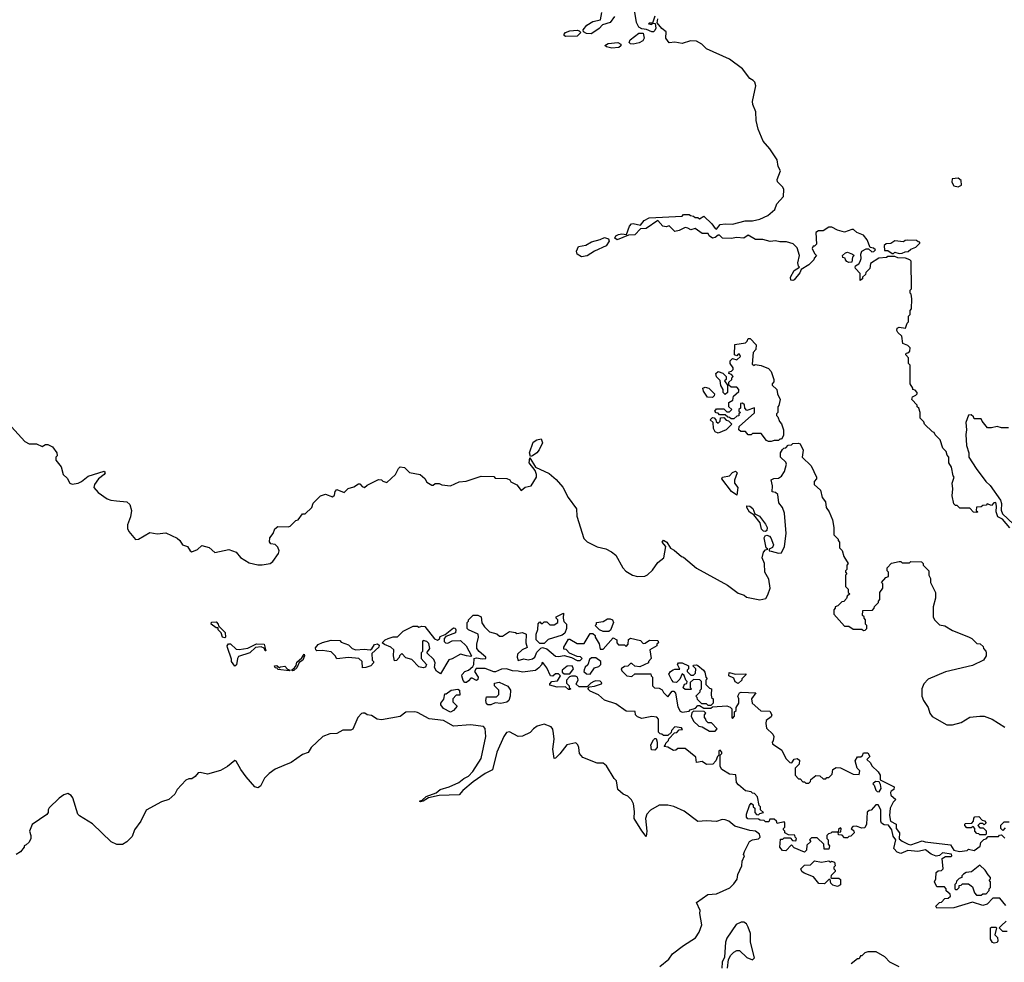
# Model space of a CAD drawing. Extents: x 2386423 to 2568864, y 578392 to 761999.
# Tile 440 of 454: x 2524219 to 2531065, y 710595 to 717144. Entities that reach past the tile are written whole.
import ezdxf

# ---------------------------------------------------------------- set-up
doc = ezdxf.new("R2010")
doc.units = 0

msp = doc.modelspace()

# ---------------------------------------------------------------- linework, layer by layer
at = {"layer": '0CON05XD'}
for points in [[(2528354.2, 717165.8), (2528324.4, 717125.6), (2528271.7, 717108.3), (2528247.7, 717082.3), (2528205, 717052.5), (2528193, 717047), (2528159.3, 717049.3), (2528140, 717060), (2528137.5, 717075), (2528163.3, 717106.7), (2528205, 717130.8), (2528257, 717143), (2528267.5, 717195)], [(2528635, 717170), (2528620, 717120), (2528595, 717120), (2528590, 717115), (2528615, 717110), (2528620, 717120), (2528638.3, 717118.3), (2528642.5, 717085), (2528635, 717070), (2528625, 717060), (2528615, 717060), (2528577, 717077), (2528545, 717080), (2528523.6, 717093.6), (2528507.5, 717125), (2528497, 717197)], [(2530715, 713780), (2530702.5, 713835), (2530707.5, 713885), (2530702.5, 713925), (2530717.5, 713965), (2530710, 713975), (2530697.5, 714035), (2530680, 714065), (2530680, 714105), (2530668.3, 714118.3), (2530660, 714145), (2530638.3, 714168.3), (2530620, 714225), (2530585, 714260), (2530576.7, 714276.7), (2530565, 714280), (2530510, 714335), (2530505, 714350), (2530480, 714375), (2530480, 714415), (2530470, 714445), (2530460, 714455), (2530460, 714465), (2530422.5, 714505), (2530427, 714523), (2530450, 714535), (2530460, 714545), (2530460, 714555), (2530445, 714570), (2530430, 714575), (2530430, 714585), (2530410, 714615), (2530410, 714745), (2530400, 714755), (2530400, 714795), (2530380, 714815), (2530381.7, 714828.3), (2530395, 714830), (2530408.3, 714841.7), (2530410, 714865), (2530395, 714880), (2530360, 714895), (2530352.5, 714945), (2530325, 714970), (2530317.5, 714985), (2530320, 715000), (2530333, 715007), (2530378.3, 715001.7), (2530390, 715035), (2530400, 715045), (2530400, 715085), (2530410, 715095), (2530410, 715125), (2530420, 715135), (2530422.5, 715205), (2530417, 715237), (2530410, 715245), (2530410, 715265), (2530420, 715275), (2530417, 715467), (2530407, 715477), (2530377, 715487), (2530325, 715490), (2530305, 715500), (2530255, 715500), (2530245, 715492.5), (2530193, 715487), (2530135, 715450), (2530130, 715415), (2530101.7, 715388.3), (2530100, 715375), (2530080, 715355), (2530080, 715345), (2530063, 715333), (2530061.7, 715381.7), (2530030, 715415), (2530027.5, 715425), (2530030, 715435), (2530053, 715447), (2530063.3, 715465), (2530070, 715485), (2530066.7, 715515), (2530073.9, 715536.1), (2530105, 715552.5), (2530121.7, 715551.7), (2530145, 715532.5), (2530157, 715533), (2530170, 715545), (2530155, 715557.5), (2530131.7, 715561.7), (2530112.5, 715615), (2530086.4, 715646.4), (2530040, 715665), (2530017, 715687), (2530005, 715687.5), (2529955, 715667.5), (2529905, 715682.5), (2529865, 715703.3), (2529845, 715702.5), (2529805, 715677.5), (2529773.6, 715676.4), (2529753.6, 715666.4), (2529760, 715585), (2529745, 715570), (2529735, 715570), (2529730, 715555), (2529745, 715520), (2529760, 715505), (2529743, 715487), (2529740, 715475), (2529705, 715440), (2529651.7, 715408.3), (2529642.5, 715385), (2529605, 715337.5), (2529595, 715332.5), (2529580, 715335), (2529577.5, 715355), (2529605, 715402.5), (2529640, 715425), (2529633, 715433), (2529630, 715455), (2529640, 715505), (2529625, 715560), (2529597, 715587), (2529551.7, 715601.7), (2529505, 715600), (2529475, 715607.5), (2529437, 715603), (2529385, 715617.5), (2529335, 715617.5), (2529285, 715646.7), (2529255, 715627.5), (2529205, 715630), (2529165, 715623.3), (2529105.9, 715625.9), (2529085, 715646.2), (2529075, 715647.5), (2529055, 715630), (2529035, 715627.5), (2529013.6, 715643.6), (2529005, 715660), (2528965, 715658.8), (2528915, 715692.5), (2528885, 715683.3), (2528865, 715696.2), (2528845, 715700), (2528805, 715678.8), (2528775, 715673.3), (2528735, 715711.2), (2528714, 715706), (2528690.3, 715710.3), (2528655, 715750), (2528575.7, 715694.3), (2528535, 715691.2), (2528495, 715649.2), (2528453, 715647), (2528374.2, 715614.2), (2528357, 715627), (2528365, 715643.3), (2528382.5, 715652.5), (2528405, 715657.5), (2528438.3, 715651.7), (2528459.3, 715710.7), (2528472.5, 715725), (2528485, 715728.8), (2528535, 715716.7), (2528560.9, 715749.1), (2528595, 715767.5), (2528825, 715780), (2528835, 715790), (2528875, 715790), (2528883, 715783), (2528905, 715780), (2528915, 715770), (2528935, 715770), (2528945, 715760), (2528975, 715780), (2529032.5, 715725), (2529055, 715692.5), (2529065, 715690), (2529088.3, 715721.7), (2529125, 715726.7), (2529175, 715723.3), (2529263.6, 715746.4), (2529315, 715747.5), (2529365, 715757.5), (2529420, 715785), (2529470, 715825), (2529482.5, 715865), (2529530, 715915), (2529532.5, 715965), (2529525, 715980), (2529487.5, 716017.5), (2529486.7, 716035), (2529510, 716095), (2529493.6, 716123.6), (2529485, 716170), (2529435, 716247.5), (2529389.5, 716299.5), (2529354.2, 716384.2), (2529338.9, 716445), (2529338.5, 716505), (2529316.1, 716556.1), (2529314.2, 716575), (2529336.9, 716685), (2529331.4, 716711.4), (2529318.8, 716721.2), (2529295, 716736.2), (2529245, 716802), (2529155, 716870), (2528995, 716941.2), (2528962.5, 716975), (2528925, 716996), (2528883.1, 716996.9), (2528825, 716980), (2528775, 716987.5), (2528735, 716983.3), (2528711.2, 717015), (2528715, 717060), (2528683.6, 717083.6), (2528651.7, 717121.7), (2528655, 717150)], [(2528015, 717028.8), (2528004, 717034), (2528003.8, 717043.8), (2528013.8, 717055), (2528045, 717066.9), (2528095, 717071.2), (2528108, 717068), (2528120, 717055), (2528095, 717030), (2528015, 717028.8)], [(2528485, 716974.3), (2528465.9, 716975.9), (2528456.2, 716985), (2528464.5, 717005.5), (2528525, 717050), (2528555, 717050), (2528560, 717015), (2528552, 716998), (2528525.7, 716984.3), (2528485, 716974.3)], [(2528336.4, 716946.4), (2528300, 716955), (2528287.5, 716965), (2528311.7, 716978.3), (2528377, 716987), (2528398.8, 716975), (2528398.3, 716961.7), (2528385, 716952), (2528336.4, 716946.4)], [(2530745, 715983.3), (2530766.7, 715995), (2530765, 716027.5), (2530745, 716042.5), (2530701.7, 716038.3), (2530700, 716015), (2530715, 715990), (2530745, 715983.3)], [(2528125, 715497.8), (2528095, 715514.2), (2528090, 715535), (2528105, 715567.5), (2528155, 715576.7), (2528195, 715600), (2528255, 715616.2), (2528285, 715631.2), (2528312.3, 715622.3), (2528318.8, 715605), (2528297, 715573), (2528215, 715536.9), (2528165, 715504.2), (2528125, 715497.8)], [(2530335, 715520), (2530355, 715522.5), (2530375, 715532.5), (2530397, 715533), (2530415, 715550), (2530450, 715565), (2530478.3, 715591.7), (2530478.3, 715598.3), (2530465, 715600), (2530455, 715610), (2530395, 715612.5), (2530375, 715610), (2530365, 715600), (2530305, 715607.5), (2530275, 715590), (2530243, 715587), (2530230, 715575), (2530231.7, 715541.7), (2530255, 715540), (2530285, 715520), (2530295, 715520), (2530305, 715530), (2530335, 715520)], [(2529985, 715457.5), (2529970, 715465), (2529960, 715475), (2529958.3, 715488.3), (2529941.7, 715491.7), (2529940, 715505), (2529960, 715525), (2529975, 715530), (2530010, 715515), (2530020, 715505), (2530010, 715495), (2530005, 715460), (2529985, 715457.5)], [(2529445, 714212.5), (2529425, 714212.5), (2529410.7, 714220.7), (2529375, 714270), (2529315, 714270), (2529305, 714260), (2529285, 714260), (2529265, 714282.5), (2529233, 714283), (2529220, 714295), (2529221.7, 714318.3), (2529328.3, 714411.7), (2529328.3, 714448.3), (2529275, 714430), (2529260, 714445), (2529258.3, 714468.3), (2529245, 714480), (2529231.7, 714478.3), (2529230, 714445), (2529220, 714435), (2529220, 714425), (2529230, 714415), (2529220, 714405), (2529218.3, 714391.7), (2529205, 714390), (2529185, 714370), (2529165, 714370), (2529155, 714380), (2529141.7, 714381.7), (2529125, 714400), (2529085, 714400), (2529075, 714410), (2529061.7, 714411.7), (2529052.5, 714425), (2529065, 714440), (2529115, 714440), (2529135, 714420), (2529155, 714420), (2529170, 714435), (2529150, 714455), (2529150, 714485), (2529178.3, 714501.7), (2529181.7, 714528.3), (2529218.3, 714561.7), (2529220, 714575), (2529205, 714590), (2529165, 714590), (2529150, 714605), (2529150, 714625), (2529170, 714645), (2529170, 714655), (2529180, 714665), (2529168.3, 714678.3), (2529150, 714685), (2529151.7, 714698.3), (2529168.3, 714701.7), (2529180, 714715), (2529180, 714725), (2529160, 714755), (2529160, 714775), (2529175, 714790), (2529205, 714780), (2529230, 714805), (2529225, 714820), (2529215, 714820), (2529205, 714810), (2529190, 714815), (2529191.7, 714888.3), (2529265, 714900), (2529278.3, 714911.7), (2529285, 714930), (2529298.3, 714928.3), (2529340, 714885), (2529337, 714853), (2529318.3, 714831.7), (2529311.7, 714751.7), (2529325, 714742.5), (2529332.5, 714747.5), (2529375, 714742.5), (2529425, 714720), (2529445, 714700), (2529462.5, 714645), (2529461.7, 714628.3), (2529450, 714615), (2529450, 714605), (2529482.5, 714575), (2529487.5, 714545), (2529506.7, 714505), (2529497, 714463), (2529490, 714455), (2529490, 714415), (2529480, 714405), (2529480, 714395), (2529490, 714385), (2529501.7, 714351.7), (2529517, 714337), (2529530, 714295), (2529530, 714255), (2529515, 714230), (2529505, 714230), (2529495, 714220), (2529465, 714220), (2529445, 714212.5)], [(2529125, 714540), (2529110, 714555), (2529110, 714575), (2529093, 714603), (2529088.3, 714638.3), (2529063, 714663), (2529060, 714685), (2529075, 714700), (2529108.3, 714688.3), (2529130, 714665), (2529130, 714645), (2529120, 714635), (2529140, 714605), (2529140, 714555), (2529125, 714540)], [(2529035, 714520), (2529001.7, 714521.7), (2528973.3, 714563.3), (2528970, 714585), (2528985, 714590), (2529010, 714585), (2529050, 714545), (2529048.3, 714531.7), (2529035, 714520)], [(2529075, 714272.5), (2529055, 714280), (2529043, 714303), (2529040, 714345), (2529020, 714365), (2529035, 714380), (2529048.3, 714378.3), (2529060, 714365), (2529061.7, 714351.7), (2529075, 714340), (2529090, 714355), (2529091.7, 714378.3), (2529115, 714380), (2529131.7, 714361.7), (2529148.3, 714358.3), (2529170, 714335), (2529130, 714295), (2529075, 714272.5)], [(2531095, 714307.5), (2531045, 714307.5), (2531015, 714317.5), (2530975, 714307.5), (2530948.3, 714308.3), (2530910, 714355), (2530905, 714370), (2530855, 714370), (2530850, 714385), (2530835, 714400), (2530815, 714397.5), (2530797.5, 714345), (2530802.5, 714295), (2530796.7, 714263.3), (2530801.2, 714185), (2530817.5, 714135), (2530817.5, 714105), (2530870, 714025), (2530936.7, 713935), (2530967.1, 713907.1), (2531038.8, 713805), (2531046.4, 713783.6), (2531043, 713737), (2531051.7, 713711.7), (2531129.5, 713639.5)], [(2524162.5, 714315), (2524255, 714212.5), (2524285, 714197.5), (2524335, 714197.5), (2524375, 714180), (2524398.3, 714191.7), (2524415, 714192.5), (2524446.4, 714176.4), (2524477.5, 714135), (2524480, 714115), (2524470, 714105), (2524470, 714085), (2524508.3, 714038.3), (2524522.5, 713985), (2524548.3, 713958.3), (2524566.7, 713925), (2524585, 713916.2), (2524625, 713924), (2524650, 713935), (2524695, 713972.5), (2524806.4, 714006.4), (2524812.5, 713995), (2524806.7, 713985), (2524766.9, 713953.1), (2524740, 713915), (2524735.8, 713895), (2524765, 713859.2), (2524828, 713815), (2524852.5, 713805), (2524891.4, 713801.4), (2524965, 713793.3), (2524984.4, 713775), (2524995.5, 713734.5), (2524990.2, 713689.8), (2524969.4, 713635), (2524969.2, 713609.2), (2524977.7, 713587.7), (2525025, 713532), (2525045, 713534.2), (2525125, 713581.2), (2525175, 713572.9), (2525235, 713578.6), (2525313, 713543), (2525332, 713525), (2525350, 713495), (2525385, 713483.3), (2525403.6, 713453.6), (2525415, 713447.5), (2525455, 713462.5), (2525485, 713490), (2525536.1, 713476.1), (2525575, 713442.5), (2525673, 713463), (2525723.6, 713443.6), (2525755, 713406.7), (2525815, 713370), (2525875, 713357.5), (2525905, 713357.5), (2525960, 713365), (2525979.3, 713380.7), (2526017.5, 713435), (2526022.5, 713455), (2526015, 713480), (2525995, 713497.5), (2525965, 713502.5), (2525957, 713517), (2525957.5, 713545), (2525982.5, 713575), (2525993.6, 713606.4), (2526015, 713622.5), (2526085, 713620), (2526100, 713625), (2526140, 713665), (2526155, 713670), (2526185, 713710), (2526205, 713710), (2526250, 713755), (2526260, 713785), (2526310, 713835)], [(2527770, 714110), (2527762.9, 714135), (2527790, 714210), (2527815, 714225.8), (2527845, 714231.2), (2527854.3, 714205), (2527831.9, 714155), (2527815.8, 714135), (2527785, 714113.8), (2527770, 714110)], [(2526310, 713835), (2526345, 713847.5), (2526395, 713830), (2526408.3, 713841.7), (2526413, 713867), (2526425, 713880), (2526475, 713860), (2526503, 713887), (2526541.7, 713898.3), (2526575, 713920), (2526585, 713920), (2526600.7, 713900.7), (2526617, 713893), (2526635, 713910), (2526715, 713950), (2526735, 713947.5), (2526745, 713937.5), (2526771.7, 713928.3), (2526832.5, 713985), (2526853, 714027), (2526865, 714037.5), (2526895, 714032.5), (2526928.3, 713998.3), (2527003.6, 713983.6), (2527035.9, 713955.9), (2527050.7, 713930.7), (2527085, 713910), (2527095, 713910), (2527108.3, 713921.7), (2527135, 713922.5), (2527155, 713912.5), (2527215, 713906.2), (2527275, 713933.8), (2527323, 713937), (2527428.3, 713971.7), (2527515, 713970), (2527525, 713960), (2527607, 713957), (2527626.4, 713946.4), (2527635, 713932.5), (2527675, 713912.5), (2527705, 713872.5), (2527734.2, 713895.8), (2527775, 713906), (2527812.2, 713965), (2527812.9, 713985), (2527802, 714012), (2527762, 714065), (2527765, 714100), (2527806.1, 714036.1), (2527900.7, 713990.7), (2527949.3, 713949.3), (2527996.1, 713896.1), (2528032.5, 713825), (2528090, 713745), (2528092.5, 713695), (2528140.7, 713540.7), (2528165, 713517.5), (2528235, 713482.5), (2528295, 713467.5), (2528335, 713447.5), (2528363, 713423), (2528412.5, 713335), (2528433.6, 713313.6), (2528480, 713285), (2528515, 713276.7), (2528565, 713277.5), (2528585, 713287.5), (2528619.3, 713320.7), (2528657, 713373), (2528697.5, 713405), (2528711.2, 713485), (2528686.2, 713515), (2528695, 713528.8), (2528718.8, 713515), (2528743.1, 713473.1), (2528768.8, 713458.8), (2528820, 713415), (2528835, 713410), (2528923.9, 713333.9), (2529140, 713215), (2529215, 713160), (2529257, 713147), (2529273, 713133), (2529365, 713112.5), (2529406.4, 713123.6), (2529421.7, 713148.3), (2529437.5, 713195), (2529427, 713257), (2529400, 713305), (2529397.5, 713365), (2529382.5, 713405), (2529390, 713445), (2529405, 713460), (2529420, 713465), (2529410, 713475), (2529396.2, 713545), (2529402, 713558), (2529415, 713562), (2529433.3, 713555), (2529440.8, 713545), (2529461.2, 713495), (2529453.9, 713476.1), (2529430, 713465), (2529430, 713455), (2529445, 713452.5), (2529495, 713437.5), (2529515, 713440), (2529536.7, 713485), (2529548, 713575), (2529536.7, 713715), (2529522.5, 713755), (2529498.3, 713788.3), (2529490, 713845), (2529475, 713860), (2529450, 713865), (2529452.5, 713905), (2529443, 713947), (2529463, 713957), (2529495, 713960), (2529516.4, 713973.6), (2529537.5, 714005), (2529550, 714055), (2529545, 714070), (2529510, 714105), (2529510, 714135), (2529521.7, 714158.3), (2529531.7, 714168.3), (2529545, 714170), (2529561.7, 714188.3), (2529585, 714190), (2529595, 714200), (2529635, 714202.5), (2529645, 714197.5), (2529667, 714153), (2529660, 714105), (2529722.5, 714045), (2529760, 713965), (2529760, 713955), (2529743.6, 713936.4), (2529743.3, 713915), (2529786.7, 713875), (2529798.8, 713825), (2529821.2, 713795), (2529826.1, 713756.1), (2529847.5, 713725), (2529869.3, 713669.3), (2529880, 713615), (2529880, 713565), (2529910, 713535), (2529910, 713525), (2529920, 713515), (2529920, 713475), (2529937, 713457), (2529950, 713415), (2529980, 713365), (2529970, 713355), (2529970, 713325), (2529960, 713315), (2529960, 713305), (2529970, 713295), (2529960, 713285), (2529960, 713205), (2529978.3, 713188.3), (2529980, 713165), (2529990, 713155), (2529971.7, 713138.3), (2529968.3, 713121.7), (2529948.3, 713101.7), (2529935, 713100), (2529908.3, 713071.7), (2529890, 713065), (2529890, 713055), (2529880, 713045), (2529880, 713015), (2529955, 712930), (2529985, 712930), (2530015, 712910), (2530075, 712910), (2530085, 712900), (2530098.3, 712901.7), (2530110, 712915), (2530110, 712935), (2530100, 712945), (2530100, 712975), (2530090, 712985), (2530090, 712995), (2530080, 713005), (2530081.7, 713038.3), (2530148.3, 713041.7), (2530160, 713055), (2530161.7, 713068.3), (2530190, 713095), (2530190, 713105), (2530200, 713115), (2530200, 713165), (2530220, 713195), (2530220, 713225), (2530210, 713235), (2530241.7, 713268.3), (2530260, 713275), (2530260, 713305), (2530250, 713315), (2530250, 713335), (2530281.7, 713368.3), (2530335, 713380), (2530345, 713380), (2530355, 713370), (2530405, 713370), (2530415, 713380), (2530488.3, 713378.3), (2530500, 713365), (2530500, 713355), (2530540, 713315), (2530540, 713285), (2530551.7, 713261.7), (2530552.5, 713235), (2530587.5, 713165), (2530587.5, 713125), (2530570, 713065), (2530570, 712995), (2530580, 712975), (2530615, 712940), (2530651.7, 712931.7), (2530705, 712900), (2530817, 712857), (2530840, 712845), (2530875, 712810), (2530898.3, 712808.3), (2530918.3, 712788.3), (2530920, 712775), (2530937, 712757), (2530940, 712745), (2530940, 712725), (2530920, 712695), (2530845, 712657.5), (2530655, 712613.3), (2530535, 712562.5), (2530505, 712530), (2530492.5, 712495), (2530492.5, 712445), (2530502.5, 712415), (2530536.1, 712366.1), (2530547.5, 712325), (2530562.3, 712302.3), (2530665, 712244.2), (2530705, 712245.7), (2530765, 712260.6), (2530825, 712297.8), (2530894.2, 712304.2), (2530925, 712304.3), (2530980, 712285), (2531069.1, 712229.1)], [(2529205, 713840), (2529167.3, 713867.3), (2529101.2, 713955), (2529105, 713966.7), (2529153.9, 713976.1), (2529175, 713997.5), (2529195, 714006.7), (2529207.5, 713995), (2529190, 713945), (2529190, 713925), (2529211.2, 713895), (2529205, 713840)], [(2529405, 713588.8), (2529390.8, 713590.8), (2529376.7, 713605), (2529368, 713648), (2529323.3, 713703.3), (2529292.7, 713722.7), (2529274.1, 713754.1), (2529275, 713767.5), (2529295, 713763.8), (2529317.6, 713747.6), (2529330.7, 713710.7), (2529363.3, 713695), (2529405, 713640), (2529415.8, 713615), (2529414, 713596), (2529405, 713588.8)], [(2531103.6, 713613.6), (2531053, 713673), (2531020.7, 713690.7), (2531007.5, 713725), (2531010, 713765), (2531005, 713790), (2530991.7, 713788.3), (2530975, 713770), (2530945, 713780), (2530938.3, 713771.7), (2530915, 713770), (2530905, 713760), (2530871.7, 713758.3), (2530870, 713735), (2530880, 713725), (2530875, 713720), (2530851.7, 713721.7), (2530825, 713750), (2530755, 713750), (2530738.3, 713768.3), (2530725, 713770), (2530715, 713780)], [(2527413.9, 712753.9), (2527397.5, 712775), (2527397.5, 712805), (2527410, 712855), (2527407.5, 712875), (2527340, 712905), (2527330, 712915), (2527330, 712955), (2527340, 712965), (2527340, 712975), (2527373, 713007), (2527403.8, 713006.2), (2527426.7, 712995), (2527433, 712953), (2527450, 712925), (2527485, 712890), (2527537, 712877), (2527555, 712860), (2527575, 712860), (2527625, 712892.5), (2527667, 712887), (2527675, 712880), (2527715, 712887.5), (2527740, 712875), (2527737.5, 712815), (2527747, 712783), (2527713.9, 712766.1), (2527680, 712735), (2527677.5, 712715), (2527685, 712692.5), (2527725, 712702.5), (2527755, 712697.5), (2527785, 712702.5), (2527800, 712715), (2527815, 712750), (2527841.7, 712778.3), (2527855, 712782.5), (2527885, 712772.5), (2527945, 712722.5), (2527965, 712720), (2528005, 712727.5), (2528055, 712712.5), (2528095, 712692.5), (2528117, 712693), (2528130, 712705), (2528118.3, 712718.3), (2528095, 712720), (2528043, 712743), (2528018.3, 712768.3), (2528001.7, 712771.7), (2528002.5, 712785), (2528035, 712840), (2528045, 712840), (2528095, 712810), (2528145, 712810), (2528185, 712880), (2528205, 712880), (2528220, 712865), (2528220, 712855), (2528247.5, 712807.5), (2528255, 712770), (2528275, 712770), (2528345, 712850), (2528370, 712835), (2528370, 712815), (2528381.7, 712801.7), (2528425, 712800), (2528435, 712790), (2528450, 712805), (2528451.7, 712838.3), (2528465, 712847.5), (2528535, 712830), (2528555, 712810), (2528568.3, 712811.7), (2528597, 712833), (2528655, 712830), (2528660, 712815), (2528650, 712805), (2528650, 712795), (2528600, 712765), (2528610, 712705), (2528590, 712685), (2528590, 712675), (2528531.7, 712648.3), (2528495, 712652.5), (2528475, 712670), (2528465, 712670), (2528447, 712653), (2528425, 712650), (2528400, 712635), (2528405, 712620), (2528440, 712585), (2528475, 712580), (2528495, 712600), (2528608.3, 712598.3), (2528610, 712585), (2528620, 712575), (2528620, 712515), (2528631.7, 712501.7), (2528665, 712500), (2528687, 712487), (2528695, 712470), (2528725, 712440), (2528755, 712480), (2528768.3, 712478.3), (2528780, 712465), (2528795, 712370), (2528810.7, 712340.7), (2528825, 712332.5), (2528875, 712340), (2528881.7, 712348.3), (2528918.3, 712361.7), (2528935, 712380), (2528945, 712380), (2528975, 712360), (2529025, 712360), (2529035, 712370), (2529135, 712377.5), (2529158.3, 712368.3), (2529170, 712355), (2529170, 712295), (2529175, 712290), (2529190, 712305), (2529190, 712335), (2529200, 712345), (2529200, 712365), (2529220, 712395), (2529220, 712425), (2529212.5, 712445), (2529223.6, 712466.4), (2529235, 712472.5), (2529338.3, 712468.3), (2529307.5, 712425), (2529312.5, 712395), (2529373, 712343), (2529435, 712340), (2529447.5, 712315), (2529445, 712300), (2529410, 712275), (2529407.5, 712255), (2529411.7, 712221.7), (2529455, 712180), (2529462.5, 712165), (2529457, 712133), (2529450, 712125), (2529453, 712113), (2529519.3, 712069.3), (2529545, 712010), (2529573, 711983), (2529588.3, 711981.7), (2529603, 712007), (2529625, 712010), (2529640, 712000), (2529638.3, 711971.7), (2529610, 711945), (2529610, 711895), (2529635, 711870), (2529645, 711870), (2529665, 711850), (2529675, 711850), (2529685, 711840), (2529705, 711840), (2529718.3, 711851.7), (2529720, 711865), (2529755, 711892.5), (2529781.7, 711891.7), (2529805, 711870), (2529825, 711870), (2529831.7, 711878.3), (2529845, 711880), (2529867, 711903), (2529872.5, 711935), (2529895, 711947.5), (2529927, 711947), (2530015, 711902.5), (2530055, 711900), (2530060, 711925), (2530043, 711943), (2530027.5, 711995), (2530045, 712022.5), (2530067.5, 712022.5), (2530078.3, 712031.7), (2530085, 712050), (2530115, 712050), (2530130, 712025), (2530110, 712005), (2530135, 711980), (2530145, 711960), (2530188.3, 711918.3), (2530201.2, 711895), (2530202.5, 711862.5), (2530300, 711815), (2530297.5, 711795), (2530277.5, 711785), (2530273.3, 711775), (2530277, 711757), (2530310, 711725), (2530291.7, 711708.3), (2530272, 711665), (2530266.2, 711615), (2530273.8, 711575), (2530313.8, 711555), (2530313.8, 711525), (2530336.2, 711495), (2530334, 711454), (2530355, 711436.2), (2530397.5, 711415), (2530415, 711410.8), (2530495, 711440), (2530515, 711431.4), (2530690, 711410), (2530713.3, 711373.3), (2530754.1, 711364.1), (2530807.5, 711372.5), (2530815, 711380), (2530855, 711372.5), (2530898.3, 711401.7), (2530901.7, 711428.3), (2530921.7, 711448.3), (2530938.3, 711451.7), (2530951.7, 711468.3), (2531025, 711470), (2531031.7, 711478.3), (2531045, 711480), (2531068.3, 711458.3)], [(2527865, 712810), (2527835, 712810), (2527810, 712835), (2527810, 712875), (2527821.7, 712908.3), (2527823, 712947), (2527835, 712960), (2527845, 712950), (2527855, 712950), (2527865, 712960), (2527885, 712960), (2527905, 712940), (2527935, 712940), (2527960, 712955), (2527960, 712975), (2527950, 712985), (2527950, 712995), (2528000, 713020), (2527997.5, 712985), (2528003, 712963), (2528020, 712945), (2528020, 712915), (2528008.3, 712881.7), (2527991.7, 712868.3), (2527893, 712837), (2527865, 712810)], [(2525645, 712850), (2525630, 712855), (2525620, 712885), (2525600, 712905), (2525598.3, 712918.3), (2525585, 712920), (2525550, 712945), (2525551.7, 712958.3), (2525585, 712960), (2525600, 712945), (2525601.7, 712931.7), (2525647, 712887), (2525650, 712855), (2525645, 712850)], [(2527145, 712600), (2527117, 712617), (2527103, 712643), (2527107.5, 712675), (2527098.3, 712698.3), (2527050, 712745), (2527070, 712775), (2527065, 712810), (2527050, 712825), (2527025, 712830), (2527020, 712825), (2527020, 712755), (2527010, 712745), (2527010, 712705), (2527047.5, 712665), (2527040, 712645), (2527025, 712640), (2526995, 712647.5), (2526945, 712700), (2526905, 712710), (2526875, 712740), (2526860, 712725), (2526858.3, 712711.7), (2526838.3, 712691.7), (2526825, 712690), (2526817.5, 712725), (2526820, 712765), (2526800, 712785), (2526755, 712802.5), (2526740, 712815), (2526760, 712835), (2526780, 712845), (2526815, 712856.7), (2526845, 712857.5), (2526885, 712896.7), (2526955, 712930), (2526985, 712930), (2526995, 712922.5), (2527015, 712930), (2527035, 712927.5), (2527103.6, 712843.6), (2527125, 712832.5), (2527138.3, 712841.7), (2527141.7, 712858.3), (2527178.3, 712871.7), (2527235, 712920), (2527247, 712917), (2527252.5, 712905), (2527250, 712885), (2527181.7, 712858.3), (2527170, 712845), (2527170, 712825), (2527180, 712815), (2527195, 712812.5), (2527225, 712827.5), (2527285, 712830), (2527323, 712793), (2527360, 712725), (2527355, 712720), (2527325, 712723.8), (2527284.1, 712735.9), (2527225, 712702.5), (2527203, 712697), (2527145, 712600)], [(2528315, 712892.5), (2528275, 712892.5), (2528250, 712905), (2528220, 712935), (2528230, 712945), (2528230, 712955), (2528275, 712962.5), (2528305, 712982.5), (2528325, 712982.5), (2528340, 712975), (2528347.5, 712955), (2528327, 712903), (2528315, 712892.5)], [(2525715, 712652.5), (2525692.5, 712685), (2525691.7, 712701.7), (2525663, 712783), (2525662.5, 712795), (2525671.7, 712808.3), (2525685, 712807.5), (2525725, 712770), (2525745, 712767.5), (2525805, 712777.5), (2525865, 712807.5), (2525920, 712805), (2525930, 712760), (2525925, 712760), (2525918.3, 712778.3), (2525897, 712787), (2525858.3, 712781.7), (2525820, 712745), (2525740.7, 712719.3), (2525732.5, 712705), (2525727, 712663), (2525715, 712652.5)], [(2526601.7, 712641.7), (2526600, 712685), (2526577, 712707), (2526505, 712713.8), (2526425, 712702.5), (2526412.5, 712725), (2526385, 712752.5), (2526325, 712762.5), (2526285, 712760), (2526277.5, 712765), (2526275, 712780), (2526295, 712802.5), (2526325, 712817.5), (2526385, 712832.5), (2526445, 712830), (2526455, 712820), (2526505, 712800), (2526530, 712775), (2526557, 712767), (2526615, 712771.2), (2526655, 712766.7), (2526666.7, 712773.3), (2526685, 712802.5), (2526707, 712807), (2526717.5, 712797.5), (2526716.1, 712783.9), (2526668.3, 712741.7), (2526670, 712695), (2526680, 712685), (2526680, 712675), (2526660, 712655), (2526625, 712642.5), (2526601.7, 712641.7)], [(2526115, 712620), (2526110, 712625), (2526130, 712640), (2526141.7, 712658.3), (2526145, 712680), (2526180, 712710), (2526197, 712737), (2526200, 712725), (2526187.5, 712695), (2526161.7, 712678.3), (2526145, 712640), (2526125, 712622.5), (2526115, 712620)], [(2531075, 710990), (2531035, 711040), (2530985, 711040), (2530945, 711000), (2530915, 710990), (2530845, 711012.5), (2530715, 710972.5), (2530595, 710970), (2530590, 710985), (2530615, 711010), (2530628.3, 711011.7), (2530651.7, 711038.3), (2530675, 711040), (2530690, 711055), (2530688.3, 711068.3), (2530661.7, 711091.7), (2530660, 711105), (2530648.3, 711118.3), (2530595, 711120), (2530580, 711155), (2530590, 711175), (2530591.7, 711218.3), (2530605, 711230), (2530628.3, 711231.7), (2530640, 711245), (2530633, 711317), (2530655, 711330), (2530695, 711330), (2530700, 711335), (2530697, 711347), (2530635, 711356.2), (2530614, 711336), (2530591.7, 711331.7), (2530555.8, 711345.8), (2530516, 711376), (2530464.2, 711365.8), (2530395, 711372), (2530345, 711352), (2530320, 711360), (2530296, 711385), (2530310, 711445), (2530291.9, 711471.9), (2530283.3, 711515), (2530258.8, 711548.8), (2530230.7, 711550.7), (2530211.2, 711561.2), (2530206.4, 711576.4), (2530206.2, 711655), (2530188.3, 711688.3), (2530171.7, 711688.3), (2530138.3, 711651.7), (2530125, 711650), (2530111.7, 711638.3), (2530107.5, 711555), (2530095, 711530), (2530075, 711527.5), (2530035, 711540), (2530011.7, 711538.3), (2530000, 711525), (2530018.3, 711508.3), (2530020, 711495), (2529998.3, 711471.7), (2529985, 711470), (2529975, 711460), (2529955, 711460), (2529938.3, 711478.3), (2529911.7, 711481.7), (2529910, 711500), (2529928.3, 711501.7), (2529930, 711525), (2529925, 711530), (2529911.7, 711518.3), (2529910, 711500), (2529865, 711500), (2529858.3, 711491.7), (2529841.7, 711488.3), (2529830, 711475), (2529830, 711455), (2529840, 711445), (2529840, 711415), (2529850, 711405), (2529845, 711380), (2529811.7, 711381.7), (2529810, 711415), (2529765, 711460), (2529725, 711460), (2529710, 711445), (2529720, 711435), (2529691.7, 711408.3), (2529690, 711375), (2529675, 711360), (2529605, 711390), (2529585, 711410), (2529545, 711370), (2529521.7, 711371.7), (2529503.8, 711393.8), (2529510, 711450), (2529525, 711450), (2529535, 711460), (2529575, 711460), (2529591.7, 711441.7), (2529615, 711440), (2529620, 711455), (2529610, 711465), (2529608.3, 711478.3), (2529565, 711480), (2529540, 711495), (2529540, 711505), (2529530, 711515), (2529530, 711525), (2529540, 711535), (2529540, 711565), (2529535, 711570), (2529485, 711560), (2529480, 711575), (2529465, 711590), (2529435, 711590), (2529428.3, 711571.7), (2529405, 711570), (2529395, 711580), (2529368.3, 711581.7), (2529355, 711590), (2529281.7, 711591.7), (2529273, 711603), (2529272.5, 711625), (2529292.5, 711685), (2529305, 711700), (2529318.3, 711688.3), (2529320, 711675), (2529330, 711665), (2529330, 711635), (2529341.7, 711621.7), (2529355, 711620), (2529365, 711630), (2529390, 711635), (2529370, 711655), (2529370, 711675), (2529360, 711685), (2529350, 711745), (2529328.3, 711768.3), (2529315, 711770), (2529305, 711780), (2529265, 711787.5), (2529217, 711827), (2529202.5, 711845), (2529198.3, 711898.3), (2529155, 711902.5), (2529100, 711935), (2529090, 711955), (2529090, 712035), (2529100, 712045), (2529100, 712055), (2529088.3, 712068.3), (2529080, 712065), (2529080, 712035), (2529070, 712025), (2529060, 711995), (2529038.3, 711971.7), (2528995, 711970), (2528965, 711990), (2528925, 711982.5), (2528919.2, 712019.2), (2528845, 712080), (2528795, 712080), (2528781.7, 712068.3), (2528765, 712067.5), (2528725, 712090), (2528700, 712095), (2528710, 712105), (2528711.7, 712118.3), (2528730, 712135), (2528731.7, 712148.3), (2528771.7, 712188.3), (2528788.3, 712191.7), (2528805, 712210), (2528828.3, 712211.7), (2528820, 712225), (2528775, 712230), (2528750, 712205), (2528748.3, 712191.7), (2528725, 712170), (2528695, 712170), (2528685, 712180), (2528671.7, 712181.7), (2528660, 712195), (2528660, 712285), (2528648.3, 712298.3), (2528615, 712302.5), (2528545, 712290), (2528515, 712300), (2528500, 712315), (2528498.3, 712338.3), (2528435, 712340), (2528365, 712390), (2528285, 712416.7), (2528243.6, 712453.6), (2528185, 712480), (2528170, 712495), (2528181.7, 712508.3), (2528215, 712512.5), (2528265, 712530), (2528267, 712537), (2528255, 712547.5), (2528225, 712550), (2528210, 712545), (2528190, 712535), (2528165, 712510), (2528108.3, 712508.3), (2528088.3, 712528.3), (2528101.7, 712558.3), (2528097.5, 712575), (2528083, 712583), (2528055, 712582.5), (2528041.7, 712578.3), (2528020, 712555), (2528020, 712535), (2528040, 712515), (2528040, 712505), (2528050, 712495), (2528045, 712490), (2528035, 712490), (2528015, 712510), (2527955, 712507.5), (2527905, 712520), (2527905, 712530), (2527920, 712545), (2527958.3, 712551.7), (2527980, 712585), (2527965, 712600), (2527945, 712600), (2527927, 712583), (2527910, 712585), (2527885, 712640), (2527857, 712677), (2527850, 712675), (2527850, 712665), (2527829.3, 712640.7), (2527805, 712622.5), (2527715, 712610), (2527685, 712618.8), (2527645, 712620), (2527605, 712633.3), (2527568.3, 712631.7), (2527527.5, 712612.5), (2527515, 712612.5), (2527455, 712637.5), (2527392.5, 712637.5), (2527382.5, 712615), (2527407.5, 712575), (2527405, 712560), (2527395, 712552.5), (2527365, 712570), (2527355, 712570), (2527339.3, 712550.7), (2527325, 712540), (2527315, 712540), (2527303, 712553), (2527293.3, 712585), (2527296.7, 712595), (2527313.9, 712616.1), (2527340, 712625), (2527370, 712650), (2527377.5, 712665), (2527380, 712705), (2527395, 712710), (2527435, 712702.5), (2527460, 712705), (2527460, 712715), (2527413.9, 712753.9)], [(2526095, 712620), (2526015, 712630), (2526008.3, 712638.3), (2525995, 712640), (2525990, 712655), (2526007, 712657), (2526025, 712640), (2526032.5, 712647.5), (2526061.7, 712651.7), (2526081.7, 712631.7), (2526100, 712625), (2526095, 712620)], [(2528045, 712600), (2528070, 712635), (2528060, 712655), (2528025, 712652.5), (2527990, 712625), (2527991.7, 712611.7), (2528005, 712600), (2528045, 712600)], [(2528185, 712597.5), (2528215, 712640), (2528245, 712650), (2528260, 712665), (2528260, 712685), (2528225, 712710), (2528195, 712710), (2528181.7, 712698.3), (2528168.3, 712661.7), (2528150, 712645), (2528143, 712627), (2528142.5, 712615), (2528159.3, 712599.3), (2528185, 712597.5)], [(2529025, 712380), (2529005, 712380), (2528995, 712390), (2528961.7, 712391.7), (2528931.7, 712421.7), (2528930, 712435), (2528920, 712445), (2528950, 712475), (2528950, 712485), (2528960, 712495), (2528960, 712545), (2528948.3, 712558.3), (2528905, 712560), (2528881.7, 712538.3), (2528880, 712505), (2528890, 712495), (2528885, 712490), (2528845, 712490), (2528831.7, 712501.7), (2528841.7, 712528.3), (2528858.3, 712531.7), (2528860, 712545), (2528850, 712555), (2528838.3, 712588.3), (2528825, 712600), (2528808.3, 712561.7), (2528785, 712540), (2528765, 712542.5), (2528752.5, 712555), (2528733.6, 712596.4), (2528743.6, 712616.4), (2528763, 712627), (2528775, 712632.5), (2528808.3, 712631.7), (2528792.5, 712665), (2528800, 712675), (2528825, 712676.2), (2528870, 712655), (2528870, 712635), (2528860, 712625), (2528860, 712615), (2528885, 712590), (2528905, 712590), (2528917, 712603), (2528920, 712635), (2528901.7, 712651.7), (2528905, 712660), (2528925, 712662.5), (2528935, 712657.5), (2528972.5, 712625), (2528981.7, 712611.7), (2528990, 712575), (2529000, 712565), (2528990, 712555), (2528990, 712525), (2529015, 712500), (2529030, 712495), (2529027.5, 712455), (2529030, 712435), (2529040, 712425), (2529040, 712395), (2529025, 712380)], [(2529215, 712533.3), (2529193.6, 712543.6), (2529185, 712570), (2529150, 712585), (2529152.5, 712607.5), (2529195, 712597.5), (2529268.3, 712598.3), (2529268.3, 712591.7), (2529240, 712565), (2529240, 712555), (2529215, 712533.3)], [(2527475, 712383.3), (2527465, 712390), (2527460, 712415), (2527465, 712440), (2527535, 712440), (2527550, 712455), (2527550, 712485), (2527520, 712515), (2527520, 712535), (2527551.7, 712541.7), (2527613, 712513), (2527632.5, 712485), (2527630, 712445), (2527620, 712415), (2527607, 712403), (2527565, 712392.5), (2527525, 712397.5), (2527495, 712383.8), (2527475, 712383.3)], [(2527215, 712333.3), (2527165, 712357.5), (2527147.5, 712385), (2527147.5, 712395), (2527167, 712423), (2527175, 712460), (2527185, 712460), (2527220, 712485), (2527265, 712492.5), (2527277.5, 712485), (2527278.3, 712451.7), (2527255, 712450), (2527230, 712425), (2527230, 712405), (2527260, 712375), (2527236.4, 712343.6), (2527215, 712333.3)], [(2528670, 710565), (2528733, 710617), (2528757, 710653), (2528835, 710712.5), (2528917.5, 710765), (2528942.5, 710805), (2528962.5, 710855), (2528947.5, 710935), (2528950, 710955), (2528925, 711010), (2529003, 711067), (2529065, 711070), (2529157, 711113), (2529185, 711140), (2529207, 711173), (2529212.5, 711205), (2529240, 711265), (2529243, 711297), (2529257.5, 711335), (2529252.5, 711345), (2529257.5, 711365), (2529292.5, 711435), (2529313.6, 711446.4), (2529355, 711453.3), (2529366.7, 711465), (2529363.3, 711485), (2529335, 711506.7), (2529295, 711510.5), (2529191.6, 711541.6), (2529149.2, 711575), (2529124.2, 711585.8), (2529103.9, 711586.1), (2529063.6, 711573.6), (2528995, 711577.5), (2528935, 711572.5), (2528840, 711645), (2528767, 711677), (2528725, 711687.5), (2528665, 711687.5), (2528605, 711652.5), (2528580, 711625), (2528570, 711595), (2528580, 711505), (2528575, 711470), (2528545, 711507.5), (2528491.2, 711595), (2528493.6, 711643.6), (2528486.7, 711695), (2528473.6, 711723.6), (2528448.3, 711748.3), (2528415, 711762.5), (2528377.5, 711795), (2528367.5, 711855), (2528351.7, 711871.7), (2528299.3, 711959.3), (2528275, 711977.5), (2528235, 711977.5), (2528135, 712017.5), (2528112.5, 712045), (2528107, 712087), (2528100, 712105), (2528085, 712120), (2528022.5, 712105), (2527975.7, 712044.3), (2527945, 712012.5), (2527935, 712010), (2527927.1, 712075), (2527935.7, 712145), (2527931.4, 712185), (2527925.7, 712215.7), (2527915, 712231.2), (2527865, 712248.8), (2527817.5, 712235), (2527792.3, 712217.7), (2527768.8, 712191.2), (2527715, 712166.7), (2527683.9, 712163.9), (2527625.8, 712195.8), (2527605, 712192), (2527585, 712163.8), (2527535.6, 712055), (2527506.8, 711933.2), (2527455, 711907.1), (2527372, 711848), (2527300.3, 711789.7), (2527275, 711757.5), (2527135, 711754), (2527061.2, 711738.8), (2527025, 711713.8), (2527005, 711710), (2527000, 711715), (2527018.3, 711721.7), (2527045, 711746.2), (2527115, 711772.5), (2527142.5, 711795), (2527205.8, 711814.2), (2527273.3, 711845), (2527306.8, 711873.2), (2527340.7, 711889.3), (2527369.1, 711920.9), (2527428.3, 712011.7), (2527460, 712165), (2527455, 712220), (2527443.9, 712233.9), (2527354.5, 712244.5), (2527235, 712235.6), (2527165, 712276), (2527066.8, 712286.8), (2526985, 712331.2), (2526965.9, 712335.9), (2526905, 712332), (2526865, 712303.8), (2526735, 712280), (2526703.6, 712283.6), (2526665, 712310), (2526635, 712313.3), (2526620, 712325), (2526605, 712326.7), (2526595, 712323.3), (2526570, 712295), (2526535, 712213.8), (2526521.7, 712208.3), (2526465, 712206.9), (2526425, 712184.4), (2526375, 712181.9), (2526326.4, 712163.6), (2526245, 712087.5), (2526225, 712052.5), (2526185, 712038.8), (2526107.1, 711982.9), (2526055, 711962.2), (2525995, 711937.8), (2525953, 711907), (2525922, 711875), (2525892.3, 711817.7), (2525875, 711806.2), (2525853.3, 711815), (2525793.6, 711883.6), (2525755.6, 711935.6), (2525725, 711992.5), (2525715, 711997.5), (2525665, 711956.2), (2525615, 711928.8), (2525525, 711902.5), (2525475, 711914), (2525459.3, 711910.7), (2525440, 711885), (2525415, 711870), (2525395, 711870), (2525375, 711860), (2525313.9, 711796.1), (2525297.7, 711762.3), (2525255, 711726.7), (2525205, 711708.8), (2525097.9, 711652.1), (2525061.2, 711575), (2525018, 711515), (2525000.5, 711469.5), (2524965, 711431.2), (2524935, 711414), (2524895, 711414.2), (2524855, 711432), (2524725, 711556), (2524635, 711613.3), (2524623.8, 711625), (2524588, 711738), (2524577.5, 711755), (2524555, 711767.5), (2524525, 711757.5), (2524493.3, 711735), (2524425, 711667.5), (2524417.5, 711655), (2524417.5, 711635), (2524408.3, 711621.7), (2524305, 711552.5), (2524286.7, 711505), (2524297.5, 711475), (2524297.5, 711455), (2524285, 711430), (2524265, 711410), (2524250, 711405), (2524250, 711395), (2524225, 711362.5), (2524195, 711343.3)], [(2529055, 712200), (2529068.3, 712218.3), (2529028.3, 712258.3), (2529005, 712260), (2528991.7, 712271.7), (2528990, 712285), (2528980, 712295), (2528980, 712315), (2528990, 712325), (2528978.3, 712338.3), (2528905, 712340), (2528891.7, 712328.3), (2528887.5, 712305), (2528905, 712270), (2528940, 712235), (2528965, 712230), (2529015, 712200), (2529055, 712200)], [(2528635, 712070), (2528611.7, 712071.7), (2528607.5, 712105), (2528625, 712140), (2528635, 712150), (2528645, 712150), (2528652.5, 712125), (2528651.7, 712088.3), (2528635, 712070)], [(2530195, 711780), (2530208.3, 711801.7), (2530205, 711830), (2530195, 711850), (2530168.3, 711851.7), (2530150, 711835), (2530160, 711825), (2530171.7, 711791.7), (2530181.7, 711781.7), (2530195, 711780)], [(2530935, 711480), (2530895, 711480), (2530888.3, 711488.3), (2530875, 711490), (2530860, 711505), (2530860, 711525), (2530848.3, 711538.3), (2530835, 711530), (2530805, 711530), (2530790, 711545), (2530790, 711555), (2530795, 711560), (2530838.3, 711561.7), (2530850, 711575), (2530853, 711597), (2530860, 711605), (2530887, 711607), (2530911.7, 711581.7), (2530928.3, 711578.3), (2530940, 711565), (2530925, 711550), (2530915, 711560), (2530895, 711560), (2530880, 711545), (2530895, 711530), (2530918.3, 711528.3), (2530938.3, 711508.3), (2530940, 711485), (2530935, 711480)], [(2531071.7, 711528.3), (2531055, 711510), (2531040, 711525), (2531041.7, 711548.3), (2531065, 711570), (2531098.3, 711571.7)], [(2529905, 711122.5), (2529871.7, 711131.7), (2529860, 711145), (2529855, 711170), (2529845, 711170), (2529815, 711140), (2529775, 711142.5), (2529738.3, 711188.3), (2529672.5, 711215), (2529657.5, 711225), (2529650, 711245), (2529675, 711270), (2529717, 711273), (2529745, 711300), (2529795, 711290), (2529845, 711300), (2529855, 711290), (2529862.5, 711297.5), (2529885, 711290), (2529890, 711265), (2529880, 711255), (2529880, 711245), (2529890, 711235), (2529890, 711225), (2529861.7, 711198.3), (2529860, 711185), (2529865, 711180), (2529915, 711180), (2529925, 711170), (2529927, 711133), (2529905, 711122.5)], [(2530871.7, 711061.7), (2530905, 711062.5), (2530915, 711070), (2530938.3, 711071.7), (2530960, 711095), (2530960, 711105), (2530970, 711115), (2530970, 711155), (2530960, 711165), (2530970, 711175), (2530970, 711185), (2530951.7, 711201.7), (2530932.5, 711235), (2530895, 711270), (2530836.2, 711223.8), (2530800.7, 711219.3), (2530781.7, 711208.3), (2530770, 711195), (2530770, 711185), (2530751.7, 711178.3), (2530731.7, 711158.3), (2530730, 711145), (2530720, 711135), (2530720, 711105), (2530725, 711100), (2530738.3, 711101.7), (2530750, 711115), (2530751.7, 711128.3), (2530765, 711130), (2530775, 711140), (2530815, 711140), (2530845, 711120), (2530858.3, 711078.3), (2530871.7, 711061.7)], [(2529140, 710555), (2529147.5, 710615), (2529162.5, 710645), (2529183.6, 710666.4), (2529205, 710677.5), (2529225, 710677.5), (2529275, 710627.5), (2529315, 710612.5), (2529327.5, 710625), (2529300, 710735), (2529301.2, 710795), (2529285, 710840), (2529273, 710863), (2529255, 710873.3), (2529235, 710873.8), (2529201.7, 710858.3), (2529135, 710762.5), (2529126.2, 710735), (2529119.3, 710630.7), (2529102.5, 710595), (2529100, 710555)], [(2531085, 710810), (2531055, 710810), (2531030, 710835), (2531045, 710850), (2531078.3, 710881.7)], [(2530995, 710727.5), (2530983.6, 710733.6), (2530970, 710755), (2530970, 710835), (2530975, 710840), (2531005, 710840), (2531010, 710835), (2531000, 710785), (2531017, 710767), (2531020, 710745), (2531015, 710732.5), (2530995, 710727.5)], [(2530333.6, 710563.6), (2530270, 710595), (2530235, 710632.5), (2530175, 710667.5), (2530115, 710667.5), (2530095, 710660), (2530075, 710640), (2530065, 710640), (2530055, 710620), (2530045, 710620), (2530000, 710585)]]:
    msp.add_lwpolyline(points, dxfattribs=at)

doc.saveas('drawing.dxf')
